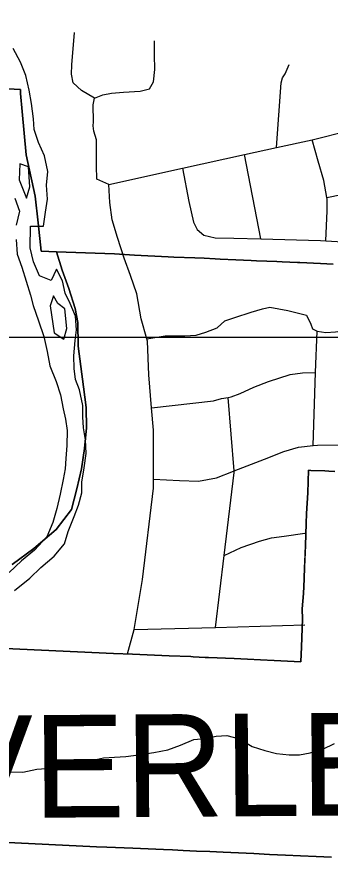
# Model space of a CAD drawing. Extents: x 114604 to 551442, y 316898 to 567001.
# Drawn here: x 197527 to 199052, y 427904 to 431999 of the extents above; entities that cross this region are included whole.
import ezdxf

# ---------------------------------------------------------------- set-up
doc = ezdxf.new("R2010")
doc.units = 0
for name, color, linetype in [('DV_X_County_Line', 7, 'Continuous'), ('GE_P_Alignment_100_Cardinal_Points', 7, 'Continuous'), ('GE_P_Alignment_100_Stations', 7, 'Continuous'), ('GE_P_Alignment_500_Bearings', 7, 'Continuous'), ('PM_P_Cells', 7, 'Continuous'), ('SH_Named_Boundary', 7, 'Continuous')]:
    doc.layers.add(name, color=color, linetype=linetype)

msp = doc.modelspace()

# ---------------------------------------------------------------- linework, layer by layer
at = {"layer": 'DV_X_County_Line'}
for points in [[(197515.1, 429204.3), (197589.9, 429263.5), (197644.6, 429315), (197709.4, 429370.3), (197758.2, 429431.8), (197777, 429491.7), (197805.9, 429563.5), (197826.7, 429619.4), (197843.5, 429679.3), (197844.1, 429731.4), (197855, 429801.4), (197863.9, 429871.5), (197860.8, 429937.6), (197851.5, 429995.9), (197848.2, 430050), (197848.9, 430104.2), (197831.9, 430180.5), (197812.5, 430230.9), (197805.2, 430285.1), (197804, 430347.2), (197811, 430421.3), (197817.6, 430473.3), (197812.5, 430539.5), (197787.3, 430602), (197761.9, 430652.4), (197748.7, 430712.7), (197719.4, 430769.1), (197694.6, 430713.3), (197636.9, 430736.1), (197607.7, 430804.6), (197592.6, 430872.9), (197594, 430979.1), (197656, 430978.3), (197666.9, 431046.4), (197675.7, 431110.4), (197670.6, 431178.6), (197677.4, 431244.6), (197662.4, 431321), (197633.2, 431385.5), (197612, 431449.9), (197608.7, 431502), (197597.6, 431576.3), (197586.4, 431640.6), (197571.3, 431712.9), (197544.1, 431777.4), (197509, 431843.9)], [(197541.8, 431282.4), (197538.8, 431204.2), (197573.7, 431115.6)], [(197573.7, 431115.6), (197590.4, 431169.5), (197583.6, 431267.8), (197541.8, 431282.4)], [(197517.6, 431114.3), (197540.8, 431051.9), (197524, 430984)], [(197523.1, 430913.8), (197528.1, 430841.6), (197551.4, 430779.2), (197593.6, 430642.4), (197607, 430592.1), (197632.1, 430517.7), (197659.1, 430441.2), (197674.2, 430368.8), (197687.3, 430298.5), (197718.3, 430222), (197739.5, 430157.6), (197752.7, 430089.3), (197764, 430039), (197771.3, 429982.8), (197770.4, 429910.7), (197765.5, 429846.6), (197762.9, 429796.6), (197752.2, 429744.6), (197737.3, 429672.6), (197722.4, 429602.6), (197701.5, 429534.7), (197672.6, 429464.9), (197613.7, 429399.5), (197549, 429348.2), (197490.2, 429290.8)], [(197705.7, 430639), (197689, 430591.1), (197709.4, 430458.6), (197755, 430428)], [(197755, 430428), (197769.7, 430479.9), (197760.9, 430576.2), (197727.2, 430602.7), (197705.7, 430639)]]:
    msp.add_lwpolyline(points, dxfattribs=at)
at = {"layer": 'GE_P_Alignment_100_Cardinal_Points'}
msp.add_line((198714, 430916.5), (198634.8, 431327.2), dxfattribs=at)
for points in [[(197974.2, 431182.4), (197917.1, 431207.9), (197915.1, 431272.2), (197915, 431398.6), (197902.3, 431441.1), (197898.6, 431468.1), (197900.8, 431486.2), (197898.9, 431570.4), (197905.6, 431601.8), (197842.3, 431639.5), (197801.4, 431676.9), (197792.7, 431719.3), (197794.1, 431765.4), (197806.9, 431921.5)], [(198173, 431647.7), (198192.1, 431681.2), (198198, 431741.2), (198196.2, 431813.5), (198196.3, 431881.8)], [(198790.3, 431361.3), (198813.9, 431676.7), (198820.5, 431700.6), (198833, 431720.3), (198852, 431766)], [(197905.6, 431601.8), (197945.8, 431618.4), (197988.1, 431627.1), (198046.4, 431631.4), (198126.6, 431637), (198173, 431647.7)], [(197974.2, 431182.4), (198332.5, 431260.9), (198634.8, 431327.2), (198790.3, 431361.3), (198964.2, 431399.4), (199323.6, 431490.7), (199401.8, 431497), (199469.8, 431495.4), (199591.7, 431490.7), (199743.5, 431483.4), (199749.5, 431483.1), (200297.9, 431501.7), (200887.9, 431473.6)], [(199030, 430907.1), (199037.3, 431054.1), (199036.6, 431110.3), (199035.3, 431118), (199020.8, 431200.8), (198993, 431295.7), (198964.2, 431399.4)], [(198332.5, 431260.9), (198364.3, 431099.4), (198385.9, 430998.7), (198405.1, 430962.1), (198436.4, 430935.4), (198492.1, 430922.1), (198582.1, 430920.1), (198714, 430916.5), (199003.9, 430908.5), (199030, 430907.1), (199303.5, 430891.7), (199716.2, 430882.5)], [(198049.3, 430822.5), (198016.1, 430922.8), (197990.1, 431009.6), (197980.1, 431094), (197974.2, 431182.4)], [(199035.3, 431118), (199336.3, 431179.7), (199400.5, 431188.3), (199436.6, 431191.5), (199506.5, 431185.9), (199728.9, 431162.8)], [(198065.7, 428894.5), (198097.9, 429013.6), (198138.3, 429258), (198192.1, 429701.6), (198192, 429746), (198191.4, 429984.1), (198182.3, 430092.8), (198168.8, 430254.5), (198163.3, 430418.8), (198160.2, 430429.4), (198132.2, 430526.7), (198111, 430648.8), (198080.1, 430738.6), (198049.3, 430822.5)], [(198567.6, 430527), (198587, 430533), (198667.6, 430559.2), (198722, 430576.1), (198758.2, 430583.3), (198845.8, 430567.3), (198897.5, 430554.1), (198937.3, 430545.1), (198958.3, 430500.6), (198965.7, 430478.3), (198987.8, 430467.8)], [(198160.2, 430429.4), (198248.8, 430444.4), (198344.8, 430444.2), (198398.9, 430447), (198447.3, 430462), (198501.8, 430482.8), (198538.6, 430518), (198562.8, 430525.5), (198567.6, 430527)], [(198987.8, 430467.8), (199031.3, 430460.8), (199077.4, 430463.8), (199109.5, 430469.1), (199135.6, 430485.7), (199140, 430488.4), (199144.1, 430491.8)], [(198969, 429910.1), (198980.9, 430265.4), (198987.8, 430467.8)], [(198182.3, 430092.8), (198483.4, 430128.4), (198523.7, 430139.5), (198555.2, 430144.2), (198569.8, 430146.4), (198614.3, 430163.5), (198681, 430194.1), (198751.7, 430222.6), (198856.5, 430256.3), (198916.7, 430264.9), (198980.9, 430265.4)], [(198493.9, 429024.1), (198536.2, 429373.6), (198585.2, 429779.2), (198584.6, 429786.6), (198555.2, 430144.2)], [(198192, 429746), (198318.2, 429739.1), (198410.2, 429737.1), (198498.6, 429753.1), (198581.3, 429785.3), (198584.6, 429786.6), (198732.8, 429844.1), (198825.6, 429880.1), (198898.2, 429902.5), (198969, 429910.1), (198990.4, 429912.4), (199118.4, 429913.5)], [(198536.2, 429373.6), (198618.6, 429413.6), (198707.3, 429443.6), (198765.7, 429460.3), (198827.9, 429469), (198928.3, 429482.7)], [(198097.9, 429013.6), (198493.9, 429024.1), (198927.7, 429035.7)]]:
    msp.add_lwpolyline(points, dxfattribs=at)
at = {"layer": 'GE_P_Alignment_100_Stations'}
for points in [[(199067, 430793.7), (199004.8, 430796.6), (198903.8, 430801.3), (198892.6, 430801.5), (198817.4, 430805.1), (198791.7, 430806), (198743, 430808.4), (198693.1, 430810.3), (198666.7, 430811.8), (198592.9, 430814.9), (198515.7, 430818.6), (198492.3, 430819.5), (198439.3, 430822.1), (198428.8, 430822.4), (198392.7, 430823.7), (198291.1, 430828.1), (198263, 430829.7), (198099.7, 430837.2), (198001.5, 430843.2), (197720.8, 430854.4), (197645.8, 430856.4), (197630.7, 430994.1), (197616.2, 431125), (197573.1, 431325.8), (197553.1, 431537.6), (197545, 431625), (197544.2, 431644.4), (196998.3, 431674.2)], [(196998.3, 431674.2), (197544.2, 431644.4), (197545, 431625), (197553.1, 431537.6), (197573.1, 431325.8), (197616.2, 431125), (197630.7, 430994.1), (197645.8, 430856.4), (197720.8, 430854.4), (197747.7, 430764.6), (197779.6, 430675.5), (197810.6, 430577), (197817.4, 430543.5), (197824.6, 430508.6), (197825.9, 430394.5), (197838.9, 430295), (197851.9, 430195.5), (197865.1, 430095.1), (197866.5, 429996.3), (197855.8, 429896.1), (197841.5, 429796.9), (197830.1, 429747.1), (197819, 429698.6), (197792.6, 429598.5), (197719.1, 429501.6), (197609.9, 429408), (197503.8, 429330.6)], [(197503.8, 429330.6), (197609.9, 429408), (197719.1, 429501.6), (197792.6, 429598.5), (197819, 429698.6), (197830.1, 429747.1), (197841.5, 429796.9), (197855.8, 429896.1), (197866.5, 429996.3), (197865.1, 430095.1), (197851.9, 430195.5), (197838.9, 430295), (197825.9, 430394.5), (197824.6, 430508.6), (197817.4, 430543.5), (197810.6, 430577), (197779.6, 430675.5), (197747.7, 430764.6), (197720.8, 430854.4), (198001.5, 430843.2), (198099.7, 430837.2), (198263, 430829.7), (198291.1, 430828.1), (198392.7, 430823.7), (198439.3, 430822.1), (198492.3, 430819.5), (198515.7, 430818.6), (198592.9, 430814.9), (198666.7, 430811.8), (198693.1, 430810.3), (198743, 430808.4), (198791.7, 430806), (198817.4, 430805.1), (198892.6, 430801.5), (198903.8, 430801.3), (199004.8, 430796.6), (199067, 430793.7)], [(197294.6, 428928.4), (197997.3, 428897.1), (198089.7, 428893.1), (198268.6, 428885.7), (198373.2, 428881.6), (198384.8, 428881.1), (198442.9, 428877.4), (198459.5, 428877.7), (198584.3, 428872.1), (198648.8, 428869), (198713.4, 428866.1), (198778.9, 428863.1), (198843.4, 428859.9), (198909.4, 428856.3), (198912.2, 428929.2), (198916.3, 429064.4), (198916.2, 429114.4), (198922.3, 429189.3), (198925, 429259.1), (198927.3, 429319.5), (198928.2, 429340.9), (198931.6, 429422.1), (198934.8, 429530.6), (198936.2, 429578.1), (198942.3, 429679.7), (198946.8, 429789.1), (198958, 429788.9), (199025.6, 429785.9), (199044.9, 429785), (199074.6, 429783.7)], [(199074.6, 429783.7), (199044.9, 429785), (199025.6, 429785.9), (198958, 429788.9), (198946.8, 429789.1), (198942.3, 429679.7), (198936.2, 429578.1), (198934.8, 429530.6), (198931.6, 429422.1), (198927.3, 429319.5), (198925, 429259.1), (198922.3, 429189.3), (198916.2, 429114.4), (198916.3, 429064.4), (198912.2, 428929.2), (198909.4, 428856.3), (198843.4, 428859.9), (198778.9, 428863.1), (198713.4, 428866.1), (198648.8, 428869), (198584.3, 428872.1), (198459.5, 428877.7), (198442.9, 428877.4), (198384.8, 428881.1), (198373.2, 428881.6), (198268.6, 428885.7), (198089.7, 428893.1), (197997.3, 428897.1), (197294.6, 428928.4)], [(199058.2, 427904.3), (198983.6, 427907.8), (198907.8, 427911.3), (198833.8, 427914.7), (198756.6, 427918.2), (198680.7, 427921.7), (198606.4, 427925.1), (198530.9, 427928.6), (198466.7, 427931.6), (198449.7, 427932.4), (198401.6, 427934.4), (198336.7, 427937.3), (198284.4, 427939.5), (198241.3, 427941.4), (198091.5, 427947.9), (197964.3, 427952.7), (197914.8, 427955.1), (197451.6, 427977.5)], [(197451.6, 427977.5), (197914.8, 427955.1), (197964.3, 427952.7), (198091.5, 427947.9), (198241.3, 427941.4), (198284.4, 427939.5), (198336.7, 427937.3), (198401.6, 427934.4), (198466.7, 427931.6), (198530.9, 427928.6), (198606.4, 427925.1), (198680.7, 427921.7), (198756.6, 427918.2), (198833.8, 427914.7), (198907.8, 427911.3), (198983.6, 427907.8), (199058.2, 427904.3)]]:
    msp.add_lwpolyline(points, dxfattribs=at)
at = {"layer": 'GE_P_Alignment_500_Bearings'}
msp.add_lwpolyline([(184305.2, 516815.5), (260150, 516815.5), (260150, 430435.7), (184305.2, 430435.7)], close=True, dxfattribs=at)
at = {"layer": 'PM_P_Cells'}
msp.add_lwpolyline([(197492.7, 428319.4), (197556.7, 428319), (197624.9, 428332.5), (197693, 428338), (197743.1, 428351.7), (197803.2, 428363.2), (197875.3, 428372.7), (197949.5, 428388.2), (198001.5, 428391.8), (198057.6, 428395.4), (198119.6, 428403), (198193.8, 428414.5), (198261.9, 428428), (198324.1, 428449.6), (198388.3, 428477.2), (198442.4, 428482.8), (198496.5, 428494.4), (198548.5, 428498), (198610.5, 428481.5), (198672.3, 428442.9), (198734.2, 428424.4), (198790.1, 428410), (198852.1, 428403.5), (198902.2, 428403.1), (198954.3, 428412.7), (199016.4, 428430.3), (199072.6, 428458)], dxfattribs=at)

# ---------------------------------------------------------------- texts
at = {"layer": 'SH_Named_Boundary'}
msp.add_text('RIVERLEA', height=500.02, rotation=0.4135, dxfattribs=at).set_placement((196493.5, 428088.2))

doc.saveas('drawing.dxf')
